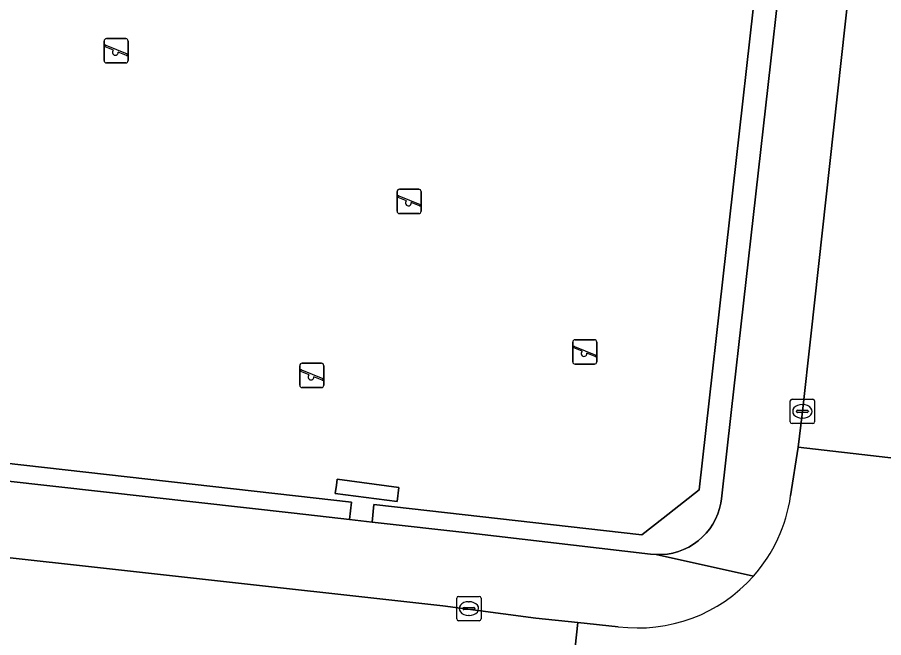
# Model space of a CAD drawing. Extents: x 161928 to 163071, y 386474 to 387428.
# Drawn here: x 162635.45 to 162671.02, y 386935.31 to 386960.76 of the extents above; entities that cross this region are included whole.
import ezdxf

# ---------------------------------------------------------------- set-up
doc = ezdxf.new("R2010")
doc.units = 0
for name, color, linetype in [('IMGEO_Groenvoorziening', 7, 'Continuous'), ('IMGEO_Haag', 7, 'Continuous'), ('IMGEO_Kolk', 7, 'Continuous'), ('IMGEO_Rijbaan_lokaal_gesloten', 7, 'Continuous'), ('IMGEO_Rijbaan_lokaal_open', 7, 'Continuous'), ('IMGEO_Speelvoorziening', 7, 'Continuous'), ('IMGEO_Voetpad_open', 7, 'Continuous')]:
    doc.layers.add(name, color=color, linetype=linetype)

msp = doc.modelspace()

# ---------------------------------------------------------------- linework, layer by layer
at = {"layer": 'IMGEO_Groenvoorziening'}
for points in [[(162595.838, 386949.178), (162595.024, 386946.192), (162604.786, 386945.115), (162606.116, 386956.797), (162606.823, 386956.716), (162605.578, 386945.788), (162605.968, 386945.738), (162625.105, 386943.584), (162625.004, 386942.853), (162625.741, 386942.771), (162625.83, 386943.506), (162627.093, 386943.36), (162646.87, 386941.134), (162649.169, 386940.874), (162649.091, 386940.157), (162650.022, 386940.053), (162650.091, 386940.772), (162661.094, 386939.533), (162661.963, 386940.213), (162663.443, 386941.371), (162665.933, 386963.538)], [(162665.933, 386963.538), (162663.443, 386941.371), (162661.963, 386940.213), (162661.094, 386939.533), (162650.091, 386940.772), (162650.022, 386940.053), (162654.062, 386939.601), (162661.444, 386938.739), (162661.674, 386938.719), (162661.906, 386938.719), (162662.136, 386938.74), (162662.364, 386938.782), (162662.587, 386938.843), (162662.803, 386938.925), (162663.012, 386939.025), (162663.21, 386939.144), (162663.398, 386939.28), (162663.407, 386939.288), (162663.572, 386939.432), (162663.732, 386939.599), (162663.877, 386939.779), (162664.004, 386939.972), (162664.115, 386940.176), (162664.206, 386940.388), (162664.278, 386940.608), (162664.33, 386940.833), (162664.357, 386941.013), (162664.755, 386944.545), (162666.777, 386962.51)]]:
    msp.add_lwpolyline(points, dxfattribs=at)
for points in [[(162627.093, 386943.36), (162625.83, 386943.506), (162625.741, 386942.771), (162626.993, 386942.631), (162646.818, 386940.412), (162649.091, 386940.157), (162649.169, 386940.874), (162646.87, 386941.134)], [(162648.504, 386941.228), (162651.038, 386940.892), (162651.114, 386941.466), (162648.582, 386941.811), (162648.549, 386941.568)], [(162651.114, 386941.466), (162651.038, 386940.892), (162648.504, 386941.228), (162648.549, 386941.568), (162648.582, 386941.811)]]:
    msp.add_lwpolyline(points, close=True, dxfattribs=at)
at = {"layer": 'IMGEO_Haag'}
msp.add_lwpolyline([(162665.933, 386963.538), (162663.443, 386941.371), (162661.963, 386940.213), (162661.094, 386939.533), (162650.091, 386940.772), (162650.022, 386940.053), (162654.062, 386939.601), (162661.444, 386938.739), (162661.674, 386938.719), (162661.906, 386938.719), (162662.136, 386938.74), (162662.364, 386938.782), (162662.587, 386938.843), (162662.803, 386938.925), (162663.012, 386939.025), (162663.21, 386939.144), (162663.398, 386939.28), (162663.407, 386939.288), (162663.572, 386939.432), (162663.732, 386939.599), (162663.877, 386939.779), (162664.004, 386939.972), (162664.115, 386940.176), (162664.206, 386940.388), (162664.278, 386940.608), (162664.33, 386940.833), (162664.357, 386941.013), (162664.755, 386944.545), (162666.777, 386962.51)], dxfattribs=at)
for points in [[(162627.093, 386943.36), (162625.83, 386943.506), (162625.741, 386942.771), (162626.993, 386942.631), (162646.818, 386940.412), (162649.091, 386940.157), (162649.169, 386940.874), (162646.87, 386941.134)], [(162648.504, 386941.228), (162651.038, 386940.892), (162651.114, 386941.466), (162648.582, 386941.811), (162648.549, 386941.568)]]:
    msp.add_lwpolyline(points, close=True, dxfattribs=at)
at = {"layer": 'IMGEO_Kolk'}
for p, q in [((162667.181, 386944.169), (162667.181, 386945.021)), ((162667.256, 386945.095), (162668.108, 386945.095)), ((162667.669, 386944.875), (162667.694, 386944.875)), ((162668.182, 386945.021), (162668.182, 386944.169)), ((162667.44, 386944.589), (162667.44, 386944.601)), ((162667.878, 386944.552), (162667.48, 386944.552)), ((162667.483, 386944.638), (162667.881, 386944.638)), ((162667.924, 386944.601), (162667.924, 386944.589)), ((162668.108, 386944.095), (162667.256, 386944.095)), ((162667.692, 386944.315), (162667.667, 386944.315)), ((162653.562, 386937.005), (162654.414, 386937.005)), ((162653.487, 386936.079), (162653.487, 386936.931)), ((162653.975, 386936.785), (162654, 386936.785)), ((162654.488, 386936.931), (162654.488, 386936.079)), ((162653.746, 386936.499), (162653.746, 386936.511)), ((162654.184, 386936.462), (162653.786, 386936.462)), ((162653.789, 386936.548), (162654.187, 386936.548)), ((162654.23, 386936.511), (162654.23, 386936.499)), ((162654.414, 386936.005), (162653.562, 386936.005)), ((162653.998, 386936.225), (162653.973, 386936.225))]:
    msp.add_line(p, q, dxfattribs=at)
for points in [[(162667.181, 386944.169), (162667.181, 386945.021)], [(162667.256, 386945.095), (162668.108, 386945.095)], [(162668.182, 386945.021), (162668.182, 386944.169)], [(162668.108, 386944.095), (162667.256, 386944.095)], [(162653.562, 386937.005), (162654.414, 386937.005)], [(162653.487, 386936.079), (162653.487, 386936.931)], [(162654.488, 386936.931), (162654.488, 386936.079)], [(162654.414, 386936.005), (162653.562, 386936.005)]]:
    msp.add_lwpolyline(points, dxfattribs=at)
for centre, radius, start, end in [((162667.258, 386945.019), 0.0765, 91.552, 178.448), ((162667.258, 386945.019), 0.0765, 91.552, 178.448), ((162668.106, 386945.019), 0.0765, 1.552, 88.448), ((162668.106, 386945.019), 0.0765, 1.552, 88.448), ((162667.48, 386944.598), 0.0403, 85.8775, 175.7526), ((162667.477, 386944.588), 0.0366, 178.938, 274.7102), ((162667.881, 386944.595), 0.043, 264.8664, 352.4533), ((162667.885, 386944.6), 0.0386, 1.7309, 96.639), ((162667.258, 386944.171), 0.0765, 181.552, 268.448), ((162667.258, 386944.171), 0.0765, 181.552, 268.448), ((162668.106, 386944.171), 0.0765, 271.552, 358.448), ((162668.106, 386944.171), 0.0765, 271.552, 358.448), ((162653.564, 386936.929), 0.0765, 91.552, 178.448), ((162653.564, 386936.929), 0.0765, 91.552, 178.448), ((162654.412, 386936.929), 0.0765, 1.552, 88.448), ((162654.412, 386936.929), 0.0765, 1.552, 88.448), ((162653.786, 386936.508), 0.0403, 85.8775, 175.7526), ((162653.783, 386936.498), 0.0366, 178.938, 274.7102), ((162654.187, 386936.505), 0.043, 264.8664, 352.4533), ((162654.191, 386936.51), 0.0386, 1.7309, 96.639), ((162653.564, 386936.081), 0.0765, 181.552, 268.448), ((162653.564, 386936.081), 0.0765, 181.552, 268.448), ((162654.412, 386936.081), 0.0765, 271.552, 358.448), ((162654.412, 386936.081), 0.0765, 271.552, 358.448)]:
    msp.add_arc(centre, radius, start, end, dxfattribs=at)
for centre, major_axis, ratio, start_param, end_param in [((162667.668, 386944.595), (-0.387, 0.002), 0.722429, 4.712389, 7.853982), ((162667.693, 386944.595), (-0.39, 0.002), 0.717154, 1.570796, 4.712389), ((162653.974, 386936.505), (-0.387, 0.002), 0.722429, 4.712389, 7.853982), ((162653.999, 386936.505), (-0.39, 0.002), 0.717154, 1.570796, 4.712389)]:
    msp.add_ellipse(centre, major_axis=major_axis, ratio=ratio, start_param=start_param, end_param=end_param, dxfattribs=at)
at = {"layer": 'IMGEO_Rijbaan_lokaal_gesloten'}
msp.add_lwpolyline([(162658.464, 386935.931), (162656.735, 386936.109), (162652.917, 386936.619), (162545.987, 386948.471), (162540.155, 386949.063), (162539.305, 386941.199), (162546.52, 386940.443), (162588.99, 386935.668), (162593.605, 386935.154), (162616.273, 386932.631), (162621.938, 386932), (162653.465, 386928.428), (162657.599, 386927.966)], close=True, dxfattribs=at)
at = {"layer": 'IMGEO_Rijbaan_lokaal_open'}
for points in [[(162672.867, 386991.683), (162668.033, 386947.676), (162667.682, 386944.595), (162667.5, 386943.127), (162674.52, 386942.316)], [(162674.371, 386940.74), (162674.52, 386942.316), (162667.5, 386943.127), (162667.198, 386941.124)], [(162660.119, 386935.761), (162658.464, 386935.931), (162657.599, 386927.966), (162680.761, 386925.379), (162681.109, 386927.949), (162681.845, 386933.393), (162679.938, 386933.646)]]:
    msp.add_lwpolyline(points, dxfattribs=at)
for centre, radius, start, end in [((162660.942, 386942.036), 6.322, 318.3892, 351.705), ((162660.933, 386942.039), 6.331, 262.6108, 318.4244)]:
    msp.add_arc(centre, radius, start, end, dxfattribs=at)
at = {"layer": 'IMGEO_Speelvoorziening'}
for p, q in [((162639.01, 386958.988), (162639.01, 386959.788)), ((162639.01, 386959.788), (162639.01, 386958.988)), ((162639.11, 386959.888), (162639.9, 386959.888)), ((162639.9, 386959.888), (162639.11, 386959.888)), ((162640, 386959.788), (162640, 386958.988)), ((162640, 386958.988), (162640, 386959.788)), ((162639.393, 386959.416), (162639.054, 386959.553)), ((162639.079, 386959.613), (162639.955, 386959.26)), ((162639.931, 386959.2), (162639.591, 386959.337)), ((162639.9, 386958.888), (162639.11, 386958.888)), ((162639.11, 386958.888), (162639.9, 386958.888)), ((162651.138, 386953.71), (162651.928, 386953.71)), ((162651.928, 386953.71), (162651.138, 386953.71)), ((162651.038, 386952.81), (162651.038, 386953.61)), ((162651.038, 386953.61), (162651.038, 386952.81)), ((162651.421, 386953.238), (162651.082, 386953.375)), ((162651.107, 386953.435), (162651.983, 386953.082)), ((162652.028, 386953.61), (162652.028, 386952.81)), ((162652.028, 386952.81), (162652.028, 386953.61)), ((162651.959, 386953.022), (162651.619, 386953.159)), ((162651.928, 386952.71), (162651.138, 386952.71)), ((162651.138, 386952.71), (162651.928, 386952.71)), ((162658.25, 386946.632), (162658.25, 386947.432)), ((162658.25, 386947.432), (162658.25, 386946.632)), ((162658.35, 386947.532), (162659.14, 386947.532)), ((162659.14, 386947.532), (162658.35, 386947.532)), ((162659.24, 386947.432), (162659.24, 386946.632)), ((162659.24, 386946.632), (162659.24, 386947.432)), ((162658.633, 386947.06), (162658.294, 386947.197)), ((162658.319, 386947.257), (162659.195, 386946.904)), ((162659.171, 386946.844), (162658.831, 386946.981)), ((162647.144, 386946.568), (162647.934, 386946.568)), ((162647.934, 386946.568), (162647.144, 386946.568)), ((162647.044, 386945.668), (162647.044, 386946.468)), ((162647.044, 386946.468), (162647.044, 386945.668)), ((162647.427, 386946.096), (162647.088, 386946.233)), ((162647.113, 386946.293), (162647.989, 386945.94)), ((162648.034, 386946.468), (162648.034, 386945.668)), ((162648.034, 386945.668), (162648.034, 386946.468)), ((162659.14, 386946.532), (162658.35, 386946.532)), ((162658.35, 386946.532), (162659.14, 386946.532)), ((162647.965, 386945.88), (162647.625, 386946.017)), ((162647.934, 386945.568), (162647.144, 386945.568)), ((162647.144, 386945.568), (162647.934, 386945.568))]:
    msp.add_line(p, q, dxfattribs=at)
for centre, radius, start, end in [((162639.11, 386959.788), 0.1, 90, 180), ((162639.11, 386959.788), 0.1, 90, 180), ((162639.9, 386959.788), 0.1, 0, 90), ((162639.9, 386959.788), 0.1, 360, 90), ((162639.067, 386959.583), 0.0327, 68.078, 248.078), ((162639.472, 386959.326), 0.12, 130.9928, 5.1632), ((162639.943, 386959.23), 0.0327, 248.078, 68.078), ((162639.11, 386958.988), 0.1, 180, 270), ((162639.11, 386958.988), 0.1, 180, 270), ((162639.9, 386958.988), 0.1, 270, 0), ((162639.9, 386958.988), 0.1, 270, 0), ((162651.138, 386953.61), 0.1, 90, 180), ((162651.138, 386953.61), 0.1, 90, 180), ((162651.928, 386953.61), 0.1, 0, 90), ((162651.928, 386953.61), 0.1, 360, 90), ((162651.095, 386953.405), 0.0327, 68.078, 248.078), ((162651.5, 386953.148), 0.12, 130.9928, 5.1632), ((162651.971, 386953.052), 0.0327, 248.078, 68.078), ((162651.138, 386952.81), 0.1, 180, 270), ((162651.138, 386952.81), 0.1, 180, 270), ((162651.928, 386952.81), 0.1, 270, 0), ((162651.928, 386952.81), 0.1, 270, 0), ((162658.35, 386947.432), 0.1, 90, 180), ((162658.35, 386947.432), 0.1, 90, 180), ((162659.14, 386947.432), 0.1, 0, 90), ((162659.14, 386947.432), 0.1, 360, 90), ((162658.307, 386947.227), 0.0327, 68.078, 248.078), ((162658.712, 386946.97), 0.12, 130.9928, 5.1632), ((162647.144, 386946.468), 0.1, 90, 180), ((162647.144, 386946.468), 0.1, 90, 180), ((162647.934, 386946.468), 0.1, 0, 90), ((162647.934, 386946.468), 0.1, 360, 90), ((162658.35, 386946.632), 0.1, 180, 270), ((162658.35, 386946.632), 0.1, 180, 270), ((162659.14, 386946.632), 0.1, 270, 0), ((162659.14, 386946.632), 0.1, 270, 0), ((162659.183, 386946.874), 0.0327, 248.078, 68.078), ((162647.101, 386946.263), 0.0327, 68.078, 248.078), ((162647.506, 386946.006), 0.12, 130.9928, 5.1632), ((162647.977, 386945.91), 0.0327, 248.078, 68.078), ((162647.144, 386945.668), 0.1, 180, 270), ((162647.144, 386945.668), 0.1, 180, 270), ((162647.934, 386945.668), 0.1, 270, 0), ((162647.934, 386945.668), 0.1, 270, 0)]:
    msp.add_arc(centre, radius, start, end, dxfattribs=at)
at = {"layer": 'IMGEO_Voetpad_open'}
for points in [[(162667.198, 386941.124), (162667.5, 386943.127), (162667.682, 386944.595), (162668.033, 386947.676), (162672.867, 386991.683)], [(162666.777, 386962.51), (162664.755, 386944.545), (162664.357, 386941.013), (162664.33, 386940.833), (162664.278, 386940.608), (162664.206, 386940.388), (162664.115, 386940.176), (162664.004, 386939.972), (162663.877, 386939.779), (162663.732, 386939.599), (162663.572, 386939.432), (162663.407, 386939.288), (162663.398, 386939.28), (162663.21, 386939.144), (162663.012, 386939.025), (162662.803, 386938.925), (162662.587, 386938.843), (162662.364, 386938.782), (162662.136, 386938.74), (162661.906, 386938.719), (162661.674, 386938.719), (162665.669, 386937.838)], [(162665.669, 386937.838), (162661.674, 386938.719), (162661.444, 386938.739), (162654.062, 386939.601), (162650.022, 386940.053), (162649.091, 386940.157), (162646.818, 386940.412), (162626.993, 386942.631), (162625.741, 386942.771), (162625.004, 386942.853), (162605.139, 386945.076), (162604.786, 386945.115), (162595.024, 386946.192), (162592.941, 386946.441), (162580.167, 386947.871), (162579.701, 386947.923), (162564.105, 386949.669), (162544.824, 386951.68)], [(162537.676, 386949.336), (162540.155, 386949.063), (162545.987, 386948.471), (162652.917, 386936.619), (162656.735, 386936.109), (162658.464, 386935.931), (162660.119, 386935.761)]]:
    msp.add_lwpolyline(points, dxfattribs=at)
for centre, radius, start, end in [((162660.942, 386942.036), 6.322, 318.3892, 351.705), ((162660.933, 386942.039), 6.331, 262.6108, 318.4244)]:
    msp.add_arc(centre, radius, start, end, dxfattribs=at)

doc.saveas('drawing.dxf')
